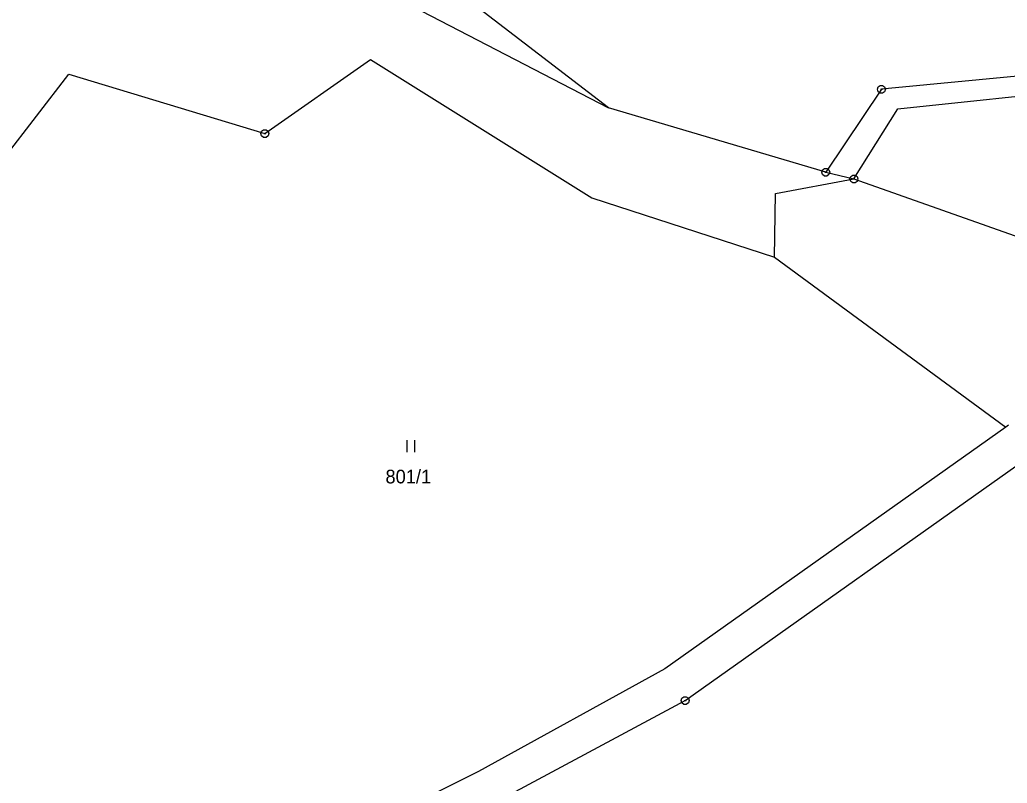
# Model space of a CAD drawing. Extents: x -694465 to -690527, y -983694 to -978978.
# Drawn here: x -690934.9 to -690812.1, y -980700.1 to -980605.1 of the extents above; entities that cross this region are included whole.
import ezdxf

# ---------------------------------------------------------------- set-up
doc = ezdxf.new("R2010")
doc.units = 0
for name, color, linetype in [('Vrstva 1', 7, 'Continuous'), ('Vrstva 18', 7, 'Continuous'), ('Vrstva 24', 7, 'Continuous'), ('Vrstva 25', 7, 'Continuous')]:
    doc.layers.add(name, color=color, linetype=linetype)

msp = doc.modelspace()

# ---------------------------------------------------------------- linework, layer by layer
at = {"layer": 'Vrstva 1'}
for points in [[(-690861.7, -980616.11), (-690880.89, -980601.34)], [(-690886.11, -980603.44), (-690861.7, -980616.11)], [(-690750.09, -980606.37), (-690827.76, -980613.79)], [(-690904.45, -980619.3), (-690891.31, -980610.09)], [(-690891.31, -980610.09), (-690863.76, -980627.28)], [(-690936.88, -980622.36), (-690928.84, -980611.9)], [(-690928.84, -980611.9), (-690904.45, -980619.3)], [(-690825.71, -980616.21), (-690778.54, -980611.24)], [(-690827.76, -980613.79), (-690834.69, -980624.1)], [(-690834.69, -980624.1), (-690861.7, -980616.11)], [(-690831.18, -980624.94), (-690825.71, -980616.21)], [(-690834.69, -980624.1), (-690831.18, -980624.94)], [(-690840.95, -980626.75), (-690831.18, -980624.94)], [(-690831.18, -980624.94), (-690809.14, -980632.7)], [(-690841.05, -980634.66), (-690840.95, -980626.75)], [(-690863.76, -980627.28), (-690841.05, -980634.66)], [(-690841.05, -980634.66), (-690812.276, -980655.788)], [(-690812.276, -980655.788), (-690854.69, -980685.85)], [(-690811.94, -980655.55), (-690812.276, -980655.788)], [(-690852.18, -980689.8), (-690808.78, -980659.03)], [(-690854.69, -980685.85), (-690877.88, -980698.61)], [(-690874.96, -980702.01), (-690852.18, -980689.8)], [(-690877.88, -980698.61), (-690900.24, -980709.79)]]:
    msp.add_lwpolyline(points, dxfattribs=at)
at = {"layer": 'Vrstva 24'}
for points in [[(-690827.606, -980613.314), (-690827.356, -980613.496), (-690827.26, -980613.79), (-690827.356, -980614.084), (-690827.606, -980614.266), (-690827.914, -980614.266), (-690828.164, -980614.084), (-690828.26, -980613.79), (-690828.164, -980613.496), (-690827.914, -980613.314)], [(-690904.296, -980618.824), (-690904.046, -980619.006), (-690903.95, -980619.3), (-690904.046, -980619.594), (-690904.296, -980619.776), (-690904.604, -980619.776), (-690904.854, -980619.594), (-690904.95, -980619.3), (-690904.854, -980619.006), (-690904.604, -980618.824)], [(-690834.536, -980623.624), (-690834.286, -980623.806), (-690834.19, -980624.1), (-690834.286, -980624.394), (-690834.536, -980624.576), (-690834.844, -980624.576), (-690835.094, -980624.394), (-690835.19, -980624.1), (-690835.094, -980623.806), (-690834.844, -980623.624)], [(-690831.026, -980624.464), (-690830.776, -980624.646), (-690830.68, -980624.94), (-690830.776, -980625.234), (-690831.026, -980625.416), (-690831.334, -980625.416), (-690831.584, -980625.234), (-690831.68, -980624.94), (-690831.584, -980624.646), (-690831.334, -980624.464)], [(-690852.026, -980689.324), (-690851.776, -980689.506), (-690851.68, -980689.8), (-690851.776, -980690.094), (-690852.026, -980690.276), (-690852.334, -980690.276), (-690852.584, -980690.094), (-690852.68, -980689.8), (-690852.584, -980689.506), (-690852.334, -980689.324)]]:
    msp.add_lwpolyline(points, close=True, dxfattribs=at)
for points in [[(-690827.879, -980613.79), (-690827.64, -980613.79)], [(-690904.569, -980619.3), (-690904.33, -980619.3)], [(-690834.809, -980624.1), (-690834.57, -980624.1)], [(-690831.299, -980624.94), (-690831.06, -980624.94)], [(-690852.299, -980689.8), (-690852.06, -980689.8)]]:
    msp.add_lwpolyline(points, dxfattribs=at)
at = {"layer": 'Vrstva 25'}
for points in [[(-690886.78, -980657.42), (-690886.78, -980658.92)], [(-690885.78, -980658.92), (-690885.78, -980657.42)]]:
    msp.add_lwpolyline(points, dxfattribs=at)

# ---------------------------------------------------------------- texts
at = {"layer": 'Vrstva 18'}
msp.add_text('801/1', height=1.7, dxfattribs=at).set_placement((-690889.451, -980662.79))

doc.saveas('drawing.dxf')
